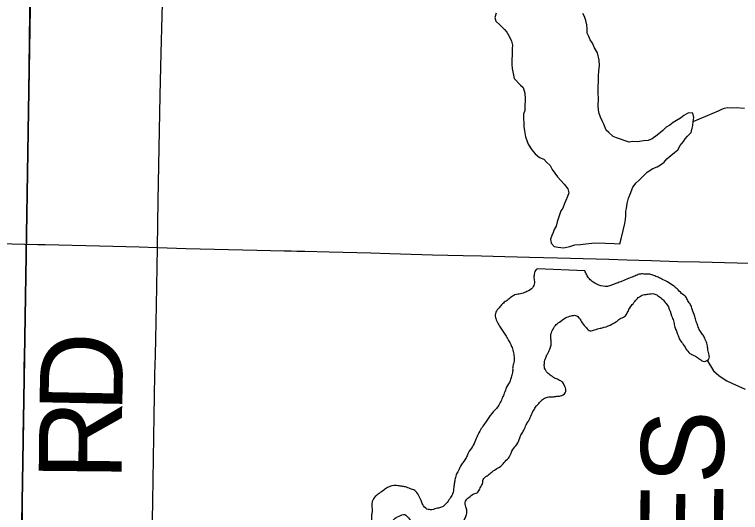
# Model space of a CAD drawing. Extents: x 2.4 to 73.1, y 4.5 to 25.6.
# Drawn here: x 48.0558 to 48.305, y 20.6839 to 20.8549 of the extents above; entities that cross this region are included whole.
import ezdxf

# ---------------------------------------------------------------- set-up
doc = ezdxf.new("R2010")
doc.units = 0
for name, color, linetype in [('GM_X_County_Road', 7, 'Continuous'), ('GM_X_County_Road_Text', 7, 'Continuous'), ('GM_X_Minor_Lake', 7, 'Continuous'), ('GM_X_Minor_River', 7, 'Continuous'), ('GM_X_Section', 7, 'Continuous'), ('GM_X_Township_Road', 7, 'Continuous'), ('GM_X_Township_Road_Text', 7, 'Continuous')]:
    doc.layers.add(name, color=color, linetype=linetype)

msp = doc.modelspace()

# ---------------------------------------------------------------- linework, layer by layer
at = {"layer": 'GM_X_County_Road'}
for points in [[(48.10486, 20.77493), (48.10509, 20.79105), (48.10586, 20.82709), (48.1062, 20.8417), (48.10651, 20.85444), (48.10702, 20.87525), (48.10746, 20.89577), (48.10805, 20.92809), (48.10845, 20.95077), (48.10926, 20.99988), (48.10957, 21.01386), (48.10974, 21.03033), (48.10996, 21.044), (48.11025, 21.06514), (48.11063, 21.08969), (48.11096, 21.11518), (48.11122, 21.12947), (48.11181, 21.16023), (48.11227, 21.18105), (48.11264, 21.20095), (48.11258, 21.20409), (48.11249, 21.20905)], [(48.05841, 20.67467), (48.05873, 20.70016), (48.05885, 20.70979), (48.05897, 20.71663), (48.05916, 20.7275), (48.05919, 20.73371), (48.05935, 20.74179), (48.05969, 20.7595), (48.06013, 20.79151), (48.06047, 20.81078), (48.06094, 20.84589), (48.06132, 20.87573), (48.06164, 20.89593), (48.06201, 20.92141), (48.06221, 20.95124), (48.06245, 20.96274), (48.06251, 20.96895), (48.06269, 20.98045), (48.06331, 21.02084), (48.06348, 21.03203), (48.06361, 21.03731), (48.06369, 21.04085)], [(48.10303, 20.67483), (48.10333, 20.68787), (48.10376, 20.71709), (48.10392, 20.72392), (48.10403, 20.73139), (48.10419, 20.7379), (48.10457, 20.755), (48.10486, 20.77493)]]:
    msp.add_lwpolyline(points, dxfattribs=at)
at = {"layer": 'GM_X_Minor_Lake'}
msp.add_line((48.25156, 20.76688), (48.23519, 20.76755), dxfattribs=at)
for points in [[(48.22114, 20.85544), (48.22071, 20.85393), (48.22105, 20.85259), (48.22235, 20.8514), (48.22401, 20.84982), (48.22474, 20.84885), (48.22564, 20.8473), (48.22636, 20.84575), (48.22669, 20.84441), (48.22666, 20.84327), (48.22662, 20.84213), (48.22658, 20.84099), (48.22654, 20.83947), (48.22648, 20.83776), (48.22663, 20.83642), (48.22696, 20.8347), (48.22728, 20.83298), (48.22949, 20.83062), (48.23042, 20.82983), (48.23093, 20.82791), (48.23106, 20.826), (48.23097, 20.82315), (48.23093, 20.82201), (48.23051, 20.8207), (48.23046, 20.81918), (48.2306, 20.81765), (48.23056, 20.81651), (48.23089, 20.81498), (48.23121, 20.81287), (48.23208, 20.81037), (48.23335, 20.80843), (48.23445, 20.80706), (48.23594, 20.80587), (48.23744, 20.80525), (48.23836, 20.80427), (48.23966, 20.80308), (48.24037, 20.80173), (48.2422, 20.79919), (48.2444, 20.79665), (48.24568, 20.79508), (48.24602, 20.79374), (48.2456, 20.79242), (48.24499, 20.79111), (48.24457, 20.78998), (48.24395, 20.78848), (48.24335, 20.78755), (48.24251, 20.78511), (48.24209, 20.78379), (48.24166, 20.78228), (48.24105, 20.78116), (48.24063, 20.78003)], [(48.22114, 20.85544), (48.22071, 20.85393), (48.22105, 20.85259), (48.22235, 20.8514), (48.22401, 20.84982), (48.22474, 20.84885), (48.22564, 20.8473), (48.22636, 20.84575), (48.22669, 20.84441), (48.22666, 20.84327), (48.22662, 20.84213), (48.22658, 20.84099), (48.22654, 20.83947), (48.22648, 20.83776), (48.22663, 20.83642), (48.22696, 20.8347), (48.22728, 20.83298), (48.22949, 20.83062), (48.23042, 20.82983), (48.23093, 20.82791), (48.23106, 20.826), (48.23097, 20.82315), (48.23093, 20.82201), (48.23051, 20.8207), (48.23046, 20.81918), (48.2306, 20.81765), (48.23056, 20.81651), (48.23089, 20.81498), (48.23121, 20.81287), (48.23208, 20.81037), (48.23335, 20.80843), (48.23445, 20.80706), (48.23594, 20.80587), (48.23744, 20.80525), (48.23836, 20.80427), (48.23966, 20.80308), (48.24037, 20.80173), (48.2422, 20.79919), (48.2444, 20.79665), (48.24568, 20.79508), (48.24602, 20.79374), (48.2456, 20.79242), (48.24499, 20.79111), (48.24457, 20.78998), (48.24395, 20.78848), (48.24335, 20.78755), (48.24251, 20.78511), (48.24209, 20.78379), (48.24166, 20.78228), (48.24105, 20.78116), (48.24063, 20.78003)], [(48.24063, 20.78003), (48.24022, 20.77909), (48.2398, 20.77778), (48.23995, 20.77644), (48.24105, 20.77526), (48.24238, 20.77503), (48.24427, 20.77478), (48.24638, 20.77528), (48.24812, 20.77579), (48.25002, 20.77592), (48.25194, 20.77623), (48.25499, 20.77651), (48.25861, 20.77639), (48.26165, 20.77629), (48.26355, 20.77623), (48.26399, 20.77793), (48.26465, 20.78076), (48.2653, 20.78321), (48.26553, 20.78454), (48.26557, 20.78587), (48.26562, 20.78739), (48.26584, 20.78833), (48.26609, 20.79003), (48.26653, 20.79192), (48.26714, 20.79323), (48.26798, 20.79568), (48.26917, 20.79716), (48.27015, 20.79808), (48.27133, 20.79918), (48.27291, 20.80084), (48.27485, 20.80211), (48.27639, 20.80263), (48.27756, 20.80335), (48.27873, 20.80426), (48.27972, 20.80537), (48.28109, 20.80647), (48.28226, 20.80757), (48.28343, 20.80848), (48.28424, 20.80998), (48.28543, 20.81127), (48.28603, 20.8122), (48.28682, 20.81313), (48.288, 20.81442), (48.28843, 20.81593), (48.28865, 20.81687), (48.2887, 20.8182), (48.28893, 20.81953), (48.2886, 20.82106), (48.28708, 20.82111), (48.28552, 20.82021), (48.28435, 20.8193), (48.283, 20.81858), (48.28183, 20.81786), (48.28066, 20.81695), (48.27949, 20.81622), (48.27832, 20.81512), (48.27636, 20.81347), (48.2746, 20.8122), (48.27325, 20.81167), (48.27173, 20.81153), (48.26962, 20.81122), (48.26791, 20.81128), (48.26676, 20.81113), (48.26243, 20.8126), (48.2613, 20.81302), (48.25982, 20.8144), (48.25889, 20.81519), (48.25801, 20.81731), (48.25748, 20.81847), (48.25694, 20.81963), (48.25641, 20.82098), (48.25626, 20.82213), (48.25612, 20.82384), (48.25618, 20.82574), (48.25607, 20.82822), (48.25613, 20.83012), (48.25619, 20.83202), (48.25625, 20.83373), (48.25631, 20.83563), (48.25655, 20.83734), (48.25642, 20.83924), (48.25593, 20.84173), (48.25485, 20.84348), (48.25413, 20.84503), (48.25341, 20.84619), (48.25288, 20.84735), (48.25234, 20.84851), (48.25239, 20.85003), (48.25224, 20.85137), (48.25191, 20.8529), (48.25138, 20.85425), (48.25084, 20.85522)], [(48.24063, 20.78003), (48.24022, 20.77909), (48.2398, 20.77778), (48.23995, 20.77644), (48.24105, 20.77526), (48.24238, 20.77503), (48.24427, 20.77478), (48.24638, 20.77528), (48.24812, 20.77579), (48.25002, 20.77592), (48.25194, 20.77623), (48.25499, 20.77651), (48.25861, 20.77639), (48.26165, 20.77629), (48.26355, 20.77623), (48.26399, 20.77793), (48.26465, 20.78076), (48.2653, 20.78321), (48.26553, 20.78454), (48.26557, 20.78587), (48.26562, 20.78739), (48.26584, 20.78833), (48.26609, 20.79003), (48.26653, 20.79192), (48.26714, 20.79323), (48.26798, 20.79568), (48.26917, 20.79716), (48.27015, 20.79808), (48.27133, 20.79918), (48.27291, 20.80084), (48.27485, 20.80211), (48.27639, 20.80263), (48.27756, 20.80335), (48.27873, 20.80426), (48.27972, 20.80537), (48.28109, 20.80647), (48.28226, 20.80757), (48.28343, 20.80848), (48.28424, 20.80998), (48.28543, 20.81127), (48.28603, 20.8122), (48.28682, 20.81313), (48.288, 20.81442), (48.28843, 20.81593), (48.28865, 20.81687), (48.2887, 20.8182), (48.28893, 20.81953), (48.2886, 20.82106), (48.28708, 20.82111), (48.28552, 20.82021), (48.28435, 20.8193), (48.283, 20.81858), (48.28183, 20.81786), (48.28066, 20.81695), (48.27949, 20.81622), (48.27832, 20.81512), (48.27636, 20.81347), (48.2746, 20.8122), (48.27325, 20.81167), (48.27173, 20.81153), (48.26962, 20.81122), (48.26791, 20.81128), (48.26676, 20.81113), (48.26243, 20.8126), (48.2613, 20.81302), (48.25982, 20.8144), (48.25889, 20.81519), (48.25801, 20.81731), (48.25748, 20.81847), (48.25694, 20.81963), (48.25641, 20.82098), (48.25626, 20.82213), (48.25612, 20.82384), (48.25618, 20.82574), (48.25607, 20.82822), (48.25613, 20.83012), (48.25619, 20.83202), (48.25625, 20.83373), (48.25631, 20.83563), (48.25655, 20.83734), (48.25642, 20.83924), (48.25593, 20.84173), (48.25485, 20.84348), (48.25413, 20.84503), (48.25341, 20.84619), (48.25288, 20.84735), (48.25234, 20.84851), (48.25239, 20.85003), (48.25224, 20.85137), (48.25191, 20.8529), (48.25138, 20.85425), (48.25084, 20.85522)]]:
    msp.add_lwpolyline(points, dxfattribs=at)
for points in [[(48.23519, 20.76755), (48.23511, 20.76753), (48.23432, 20.76622), (48.23408, 20.76452), (48.23423, 20.76281), (48.23361, 20.76111), (48.23168, 20.75983), (48.22995, 20.75912), (48.22804, 20.75879), (48.2263, 20.75789), (48.22494, 20.75678), (48.22359, 20.75587), (48.22241, 20.75457), (48.22123, 20.75308), (48.22081, 20.75138), (48.22133, 20.74966), (48.22224, 20.74792), (48.22407, 20.74521), (48.22498, 20.74367), (48.22643, 20.74097), (48.22695, 20.73925), (48.22728, 20.73734), (48.22723, 20.73544), (48.2268, 20.73374), (48.22677, 20.73241), (48.22635, 20.73071), (48.22592, 20.7292), (48.22472, 20.72696), (48.22391, 20.72489), (48.2233, 20.72338), (48.22249, 20.72169), (48.2215, 20.72001), (48.22013, 20.71853), (48.21816, 20.71592), (48.21717, 20.71443), (48.21598, 20.71275), (48.21498, 20.71087), (48.21398, 20.70881), (48.21297, 20.70656), (48.21158, 20.7045), (48.21097, 20.703), (48.21017, 20.70169), (48.20919, 20.70039), (48.20818, 20.69832), (48.20738, 20.69682), (48.20696, 20.69513), (48.20673, 20.6938), (48.2065, 20.6921), (48.20627, 20.69058), (48.20547, 20.68909), (48.20428, 20.68741), (48.20234, 20.68575), (48.201, 20.6854), (48.19908, 20.68489)], [(48.23482, 20.72041), (48.236, 20.72171), (48.23736, 20.72301), (48.23871, 20.72354), (48.24042, 20.72368), (48.24195, 20.72383), (48.24367, 20.72417), (48.24503, 20.72546), (48.2447, 20.72718), (48.24397, 20.72853), (48.24248, 20.72952), (48.24116, 20.73012), (48.23967, 20.73112), (48.23837, 20.73229), (48.23765, 20.73402), (48.23769, 20.73535), (48.23811, 20.73705), (48.23872, 20.73836), (48.23952, 20.74005), (48.23994, 20.74137), (48.23998, 20.74308), (48.23984, 20.74479), (48.24045, 20.74649), (48.24145, 20.74817), (48.24281, 20.74927), (48.24494, 20.75074), (48.24686, 20.75145), (48.24839, 20.7516), (48.24969, 20.75061), (48.2506, 20.74907), (48.25208, 20.74732), (48.25338, 20.74633), (48.25491, 20.74667), (48.25683, 20.74719), (48.25817, 20.74753), (48.26086, 20.7486), (48.2626, 20.74969), (48.26395, 20.75061), (48.2655, 20.75152), (48.26629, 20.75283), (48.26709, 20.75432), (48.26808, 20.75563), (48.26926, 20.75712), (48.27062, 20.75822), (48.27197, 20.75875), (48.2733, 20.75891), (48.27521, 20.75905), (48.27652, 20.75844), (48.27783, 20.75746), (48.27912, 20.75609), (48.28022, 20.75454), (48.28128, 20.75147), (48.282, 20.74974), (48.28233, 20.74802), (48.28286, 20.74649), (48.2834, 20.74515), (48.28393, 20.74361), (48.28503, 20.74206), (48.2876, 20.73857), (48.28947, 20.73757), (48.29097, 20.73658), (48.29247, 20.73578), (48.29421, 20.73688), (48.29406, 20.7384), (48.29373, 20.74031), (48.29339, 20.74203), (48.29268, 20.74376), (48.29195, 20.74511), (48.29104, 20.74646), (48.29032, 20.748), (48.28979, 20.74954), (48.28926, 20.75126), (48.28838, 20.75375), (48.28785, 20.75529), (48.28693, 20.75664), (48.28621, 20.75799), (48.28472, 20.75917), (48.28324, 20.76073), (48.28193, 20.76172), (48.27988, 20.7631), (48.278, 20.7641), (48.27669, 20.76471), (48.27518, 20.76532), (48.27386, 20.76573), (48.27215, 20.76578), (48.27063, 20.76582), (48.2691, 20.76529), (48.26737, 20.76458), (48.26544, 20.76387), (48.26333, 20.76298), (48.26179, 20.76245), (48.26006, 20.76173), (48.25702, 20.76182), (48.25439, 20.76303), (48.25309, 20.7642), (48.25218, 20.76556), (48.25156, 20.76688)], [(48.19908, 20.68489), (48.19738, 20.68512), (48.1959, 20.68668), (48.19536, 20.68803), (48.19446, 20.68995), (48.19317, 20.6915), (48.19167, 20.69211), (48.18997, 20.69273), (48.18864, 20.69296), (48.18694, 20.69319), (48.18388, 20.69251), (48.18252, 20.6916), (48.18097, 20.6905), (48.17961, 20.6894), (48.17862, 20.68771), (48.17852, 20.68411), (48.1783, 20.68278), (48.17844, 20.68107), (48.17949, 20.67762), (48.17983, 20.6759), (48.1796, 20.67458), (48.17662, 20.66953), (48.17563, 20.66803), (48.1754, 20.66652), (48.17498, 20.6652), (48.17473, 20.66293), (48.17464, 20.65932), (48.17441, 20.65799), (48.17342, 20.65669), (48.17243, 20.65501), (48.17201, 20.6535), (48.17235, 20.65216), (48.17365, 20.65079), (48.17534, 20.65018), (48.1771, 20.65184), (48.17924, 20.65349), (48.18077, 20.65383), (48.18194, 20.65513), (48.18256, 20.65682), (48.18278, 20.65815), (48.18283, 20.65986), (48.18305, 20.66118), (48.18238, 20.66462), (48.18375, 20.66591), (48.1853, 20.6672), (48.18553, 20.66853), (48.18524, 20.67195), (48.18509, 20.67348), (48.18494, 20.67519), (48.18499, 20.6769), (48.18484, 20.67862), (48.18527, 20.68031), (48.18606, 20.68162), (48.1878, 20.68272), (48.18972, 20.68324), (48.19102, 20.68206), (48.19212, 20.68032), (48.19188, 20.67862), (48.19202, 20.6769), (48.19332, 20.67554), (48.19462, 20.67436), (48.19593, 20.67357), (48.19856, 20.67236), (48.19991, 20.67308), (48.20126, 20.67381), (48.203, 20.67471), (48.20437, 20.67619), (48.20592, 20.67748), (48.20768, 20.67914), (48.20903, 20.68006), (48.21021, 20.68155), (48.21082, 20.68286), (48.21105, 20.68457), (48.21071, 20.6859), (48.21057, 20.68781), (48.21174, 20.68911), (48.21349, 20.69039), (48.21484, 20.69092), (48.21564, 20.69242), (48.21644, 20.69392), (48.21666, 20.69525), (48.21803, 20.69654), (48.21939, 20.69764), (48.22094, 20.69874), (48.22268, 20.69984), (48.22424, 20.7015), (48.22561, 20.70299), (48.22682, 20.70562), (48.2282, 20.70729), (48.22921, 20.70954), (48.22981, 20.71086), (48.23061, 20.71217), (48.23142, 20.71404), (48.23221, 20.71535), (48.23302, 20.71704), (48.23403, 20.71911), (48.23482, 20.72041)]]:
    msp.add_spline(points, degree=3, dxfattribs=at)
at = {"layer": 'GM_X_Minor_River'}
for points in [[(48.2887, 20.8182), (48.29738, 20.82191), (48.29854, 20.82244), (48.29951, 20.82279), (48.30046, 20.82295), (48.3018, 20.82291), (48.30351, 20.82304), (48.30636, 20.82275)], [(48.29338, 20.73635), (48.29567, 20.73256), (48.29753, 20.73098), (48.29902, 20.72998), (48.30032, 20.72917), (48.30201, 20.72835), (48.30652, 20.7263)]]:
    msp.add_lwpolyline(points, dxfattribs=at)
at = {"layer": 'GM_X_Section'}
for points in [[(48.0642, 21.04105), (48.05603, 20.53889), (47.55455, 20.55178), (47.56537, 21.05389)], [(48.0642, 21.04105), (48.56812, 21.03025), (48.55876, 20.52755), (48.05603, 20.53889)]]:
    msp.add_lwpolyline(points, close=True, dxfattribs=at)
at = {"layer": 'GM_X_Township_Road'}
for points in [[(48.04145, 20.77656), (48.06382, 20.77597), (48.06631, 20.77591), (48.08495, 20.77545), (48.09862, 20.77512), (48.10486, 20.77493)], [(48.10486, 20.77493), (48.11478, 20.77463), (48.13902, 20.77405), (48.14834, 20.77383), (48.15082, 20.77376), (48.15268, 20.77371), (48.15547, 20.77365), (48.16386, 20.77343), (48.17815, 20.77308), (48.18467, 20.77288), (48.19928, 20.77246), (48.20984, 20.7722), (48.21605, 20.77205), (48.22413, 20.77182), (48.23251, 20.77162), (48.24214, 20.77133), (48.25548, 20.77102), (48.25983, 20.77093), (48.26603, 20.7707), (48.27006, 20.77057), (48.27441, 20.77042), (48.28342, 20.77012), (48.29088, 20.77), (48.30377, 20.76965), (48.32335, 20.76912)]]:
    msp.add_lwpolyline(points, dxfattribs=at)

# ---------------------------------------------------------------- texts
at = {"layer": 'GM_X_County_Road_Text'}
for s, rotation, p in [('D', 88.8597, (48.09276, 20.71812)), ('R', 89.4399, (48.09253, 20.69487))]:
    msp.add_text(s, height=0.02841, rotation=rotation, dxfattribs=at).set_placement(p)
at = {"layer": 'GM_X_Township_Road_Text'}
msp.add_text('KARNES', height=0.028409, rotation=89.3116, dxfattribs=at).set_placement((48.29755, 20.56271))

doc.saveas('drawing.dxf')
